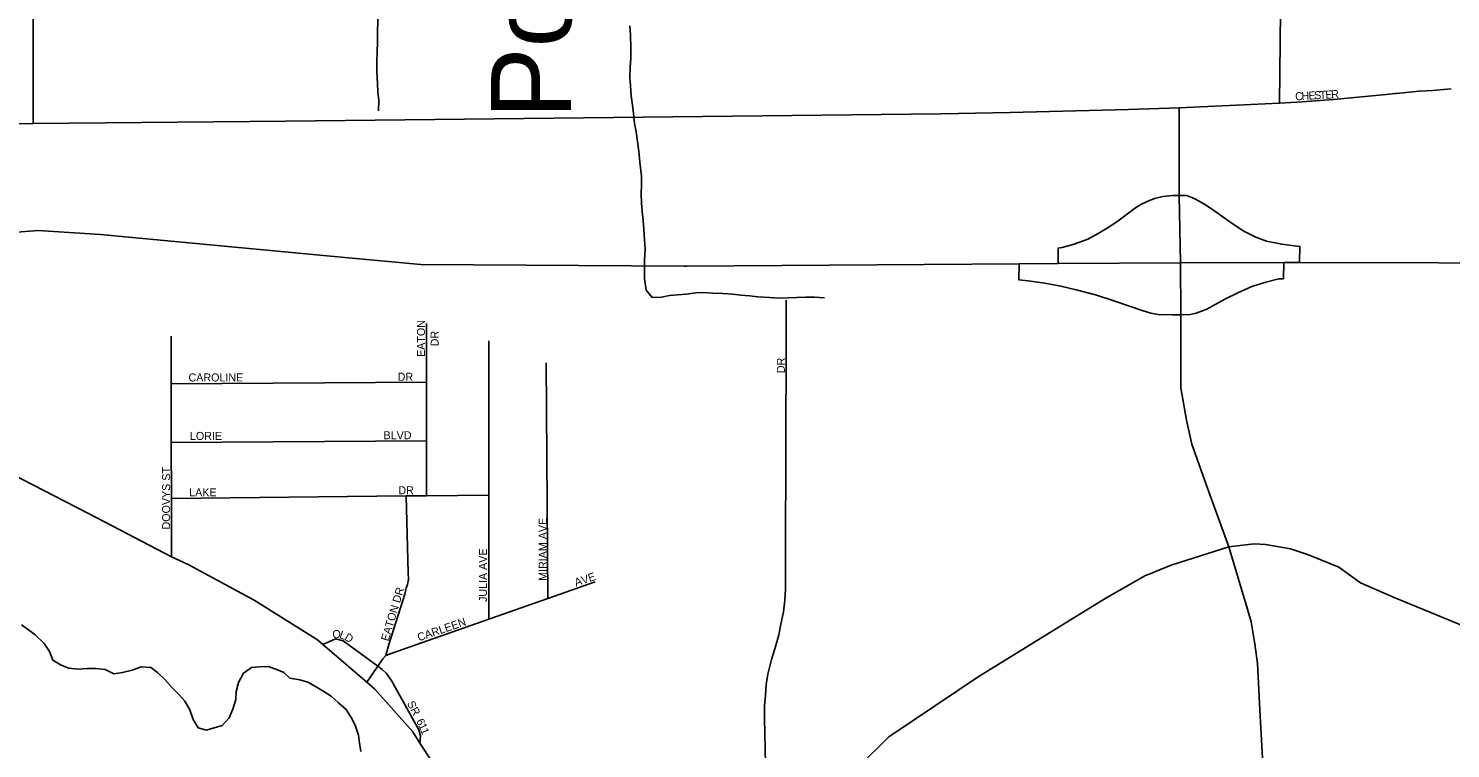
# Model space of a CAD drawing. Extents: x 1857828 to 2277390, y 930619 to 1324581.
# Drawn here: x 2092421 to 2101308, y 1259453 to 1263951 of the extents above; entities that cross this region are included whole.
import ezdxf

# ---------------------------------------------------------------- set-up
doc = ezdxf.new("R2010")
doc.units = 0
for name, color, linetype in [('GM_X_City_Street', 7, 'Continuous'), ('GM_X_City_Street_Text', 7, 'Continuous'), ('GM_X_Interchange_Ramps', 7, 'Continuous'), ('GM_X_Interstate_Route', 7, 'Continuous'), ('GM_X_Minor_River', 7, 'Continuous'), ('GM_X_Minor_River_Text', 7, 'Continuous'), ('GM_X_State_Route', 7, 'Continuous')]:
    doc.layers.add(name, color=color, linetype=linetype)

msp = doc.modelspace()

# ---------------------------------------------------------------- linework, layer by layer
at = {"layer": 'GM_X_City_Street'}
for points in [[(2092450.9, 1263357.8), (2092455, 1266822.7), (2092465.8, 1267109.9), (2092474.8, 1267330.7), (2092478.5, 1267413), (2092480.3, 1267453.2), (2092484.2, 1267475.3), (2092500, 1267527.6), (2092504, 1267539.6), (2092525.9, 1267579.9), (2092527.8, 1267583.6)], [(2100238.4, 1263484), (2100381.2, 1263492.4), (2100575.1, 1263507.2), (2100905.1, 1263538.6), (2100961.6, 1263544.1), (2100967.2, 1263544.6)], [(2100967.2, 1263544.6), (2101110.9, 1263558.3), (2101197.2, 1263563.2), (2101311.5, 1263574.4)], [(2099294.1, 1263445.4), (2099612.3, 1263454.3)], [(2092450.9, 1263357.8), (2094030.3, 1263371.3), (2098122.5, 1263416.9), (2098556.7, 1263424.8), (2099294.1, 1263445.4)], [(2089844.4, 1262454.3), (2090098.4, 1262886.3), (2090226.5, 1263033.6), (2090327.9, 1263141), (2090436, 1263217.8), (2090514.2, 1263258.4), (2090584.4, 1263288.8), (2090656.6, 1263315.3), (2090732.9, 1263331.7), (2090833.3, 1263346.2), (2090957.9, 1263354.8), (2092450.9, 1263357.8)], [(2097156.1, 1261989.7), (2097156.1, 1261990.2), (2097157, 1262253.1)], [(2094907.6, 1261031.9), (2094908, 1261375.4), (2094908.3, 1261740.3), (2094908.7, 1262107.2)], [(2093314.9, 1260651), (2093314.4, 1261014.2), (2093313.9, 1261365.1), (2093313.4, 1261729.9), (2093312.9, 1262028.7)], [(2095298, 1260260.7), (2095298, 1261036.2), (2095298, 1261998.5)], [(2097039.2, 1258790.9), (2097020.7, 1259641.1), (2097020.7, 1259719.6), (2097025.9, 1259783.3), (2097032, 1259853.5), (2097042.1, 1259917.6), (2097064.2, 1260009.8), (2097091, 1260095.4), (2097110.6, 1260162.1), (2097122.7, 1260230.3), (2097138.9, 1260306.5), (2097147, 1260378.6), (2097151.1, 1260448.8), (2097151.3, 1260675.3), (2097156.1, 1261989.7)], [(2095665.8, 1260389.9), (2095657.2, 1261861.8)], [(2093313.4, 1261729.9), (2094908.3, 1261740.3)], [(2093313.9, 1261365.1), (2094908, 1261375.4)], [(2093314.4, 1261014.2), (2094781, 1261030.5), (2094907.6, 1261031.9), (2095298, 1261036.2)], [(2094655, 1260033.8), (2094673.8, 1260102.6), (2094772.5, 1260417.3), (2094782.5, 1260455.3), (2094790.6, 1260477.4), (2094796.6, 1260509.5), (2094794.7, 1260549.5), (2094781, 1261030.5)], [(2094534.8, 1259866.9), (2094603.8, 1259966.6), (2094635.5, 1260012.4), (2094651.6, 1260032.5), (2094655, 1260033.8), (2094687.7, 1260046.4), (2095298, 1260260.7), (2095665.8, 1260389.9), (2095962.8, 1260494.2)], [(2094867.9, 1259486.9), (2094871.9, 1259533), (2094859.9, 1259569.1), (2094691.6, 1259874), (2094669.5, 1259906.1), (2094657.5, 1259924.2), (2094631.4, 1259946.3), (2094603.8, 1259966.6), (2094388.8, 1260124.9), (2094340.6, 1260137), (2094261.4, 1260102.7)]]:
    msp.add_lwpolyline(points, dxfattribs=at)
at = {"layer": 'GM_X_Interchange_Ramps'}
for points in [[(2099611.2, 1262907.2), (2099569.9, 1262906.8), (2099509, 1262900.5), (2099457.8, 1262888.8), (2099412.2, 1262870.3), (2099372.2, 1262850.4), (2099339.2, 1262830.6), (2099222.3, 1262741.9), (2099168.7, 1262706.6), (2099105.3, 1262669.8), (2099040.5, 1262634.4), (2098954.9, 1262602.9), (2098880.3, 1262582.6), (2098854.9, 1262579), (2098855.4, 1262482.6)], [(2100364.1, 1262489.4), (2100366, 1262588.2), (2100362.6, 1262588.5), (2100252.9, 1262602.5), (2100158.4, 1262622.2), (2100090.1, 1262647.8), (2100016.2, 1262684.4), (2099943.5, 1262732.1), (2099834.5, 1262809.9), (2099775.8, 1262848.1), (2099736.7, 1262872.6), (2099700.4, 1262891.6), (2099657.1, 1262907.7), (2099611.2, 1262907.2)], [(2098611.2, 1262480.3), (2098610.3, 1262380.5), (2098667.7, 1262374.9), (2098773.3, 1262359.5), (2098873.3, 1262341.2), (2098967.9, 1262318.7), (2099088.9, 1262286.8), (2099210, 1262246.5), (2099386.8, 1262186.2), (2099434.1, 1262172.8), (2099480, 1262165), (2099567.4, 1262162.1), (2099622.5, 1262162.6)], [(2099622.5, 1262162.6), (2099679.7, 1262163.2), (2099717, 1262171.9), (2099784.6, 1262197.6), (2099897.6, 1262260), (2099977.6, 1262299.7), (2100065.9, 1262338.2), (2100153, 1262366.9), (2100234.5, 1262385.9), (2100263.5, 1262387.7), (2100265.4, 1262489.1)]]:
    msp.add_lwpolyline(points, dxfattribs=at)
at = {"layer": 'GM_X_Interstate_Route'}
for points in [[(2099620.3, 1262487.3), (2100265.4, 1262489.1), (2100364.1, 1262489.4), (2102097.7, 1262484.9), (2102977.6, 1262480.3), (2105686.2, 1262452), (2107317.8, 1262429.3), (2107538.9, 1262424.8), (2107808.5, 1262432.9), (2108117.5, 1262464.3), (2108453.9, 1262535.9), (2108656.9, 1262579), (2108951, 1262683), (2109779.2, 1263060.7), (2111073.2, 1263647.4), (2111560.6, 1263867), (2111926.6, 1263983.8), (2112220.9, 1264053.7), (2112587.9, 1264093.8), (2112928, 1264105.1), (2113963, 1264130)], [(2090675.5, 1262026.8), (2090932.4, 1262214.8), (2091214.3, 1262375.4), (2091461.1, 1262481.7), (2091657, 1262555.8), (2091893.2, 1262615.3), (2092159.7, 1262662.9), (2092481.7, 1262687.8), (2092871.7, 1262664), (2094308.3, 1262528), (2094873.6, 1262477), (2096519.3, 1262465.6), (2096534.3, 1262465.7)], [(2096534.3, 1262465.7), (2098611.2, 1262480.3), (2098855.4, 1262482.6), (2099620.3, 1262487.3)]]:
    msp.add_lwpolyline(points, dxfattribs=at)
at = {"layer": 'GM_X_Minor_River'}
for points in [[(2094581.7, 1264348.2), (2094584.3, 1264298), (2094587.1, 1264231.7), (2094589.9, 1264165.4), (2094594.6, 1264115.2), (2094599.2, 1264063), (2094604, 1264000.7), (2094602.9, 1263924.3), (2094601.6, 1263868.1), (2094600.3, 1263803.7), (2094599, 1263743.4), (2094597.8, 1263683.1), (2094602.7, 1263604.8), (2094605.3, 1263554.6), (2094610, 1263500.3), (2094608.8, 1263436)], [(2096179.6, 1263968), (2096182.3, 1263911.8), (2096185.3, 1263827.4), (2096186, 1263767.1), (2096180.7, 1263706.7), (2096179.5, 1263644.4), (2096184.1, 1263592.2), (2096186.9, 1263529.9), (2096195.6, 1263471.7), (2096202.3, 1263419.6), (2096209, 1263357.3), (2096217.7, 1263305.2), (2096226.4, 1263245), (2096235.2, 1263184.8), (2096242.1, 1263116.5), (2096251.2, 1263028.2), (2096251.8, 1262975.9), (2096250.5, 1262917.6), (2096251.2, 1262861.4), (2096255.8, 1262807.1), (2096262.5, 1262750.9), (2096267.2, 1262696.7), (2096270, 1262630.4), (2096274.7, 1262572.2), (2096271.5, 1262503.8), (2096270.3, 1262441.5), (2096270.9, 1262389.3), (2096281.8, 1262315), (2096318.5, 1262271.2), (2096376.8, 1262271.9), (2096426.9, 1262282.5), (2096477.1, 1262287), (2096533.3, 1262291.7), (2096591.5, 1262298.4), (2096641.6, 1262300.9), (2096697.9, 1262297.5), (2096760.3, 1262294.2), (2096822.6, 1262290.9), (2096872.9, 1262285.4), (2096927.2, 1262280), (2096979.5, 1262274.5), (2097051.9, 1262269.3), (2097118.3, 1262266), (2097168.4, 1262268.6), (2097222.7, 1262269.2), (2097278.9, 1262271.8), (2097333.2, 1262272.4), (2097395.5, 1262269.1)], [(2092377, 1260225.6), (2092421.6, 1260193.9), (2092464.2, 1260162.2), (2092519.1, 1260108.6), (2092551.8, 1260058.7), (2092574.6, 1260004.6), (2092625.2, 1259973.1), (2092673.6, 1259955.5), (2092732, 1259948.1), (2092790.2, 1259952.8), (2092842.4, 1259953.4), (2092900.8, 1259946), (2092955.4, 1259918.4), (2093009.5, 1259927.1), (2093069.6, 1259941.8), (2093125.6, 1259962.5), (2093185.9, 1259959.2), (2093228.5, 1259927.5), (2093273.2, 1259883.8), (2093322.1, 1259830.1), (2093364.8, 1259786.3), (2093399.4, 1259748.5), (2093430.2, 1259694.6), (2093451, 1259634.5), (2093481.8, 1259582.6), (2093534.2, 1259567.1), (2093582.2, 1259581.7), (2093632.3, 1259596.3), (2093675.9, 1259645.1), (2093699.4, 1259699.6), (2093716.8, 1259758.1), (2093720.2, 1259808.4), (2093733.5, 1259864.8), (2093765, 1259923.4), (2093814.8, 1259958.1), (2093865, 1259962.7), (2093919.2, 1259965.3), (2093967.6, 1259947.8), (2094018.1, 1259928.2), (2094054.7, 1259892.5), (2094117.1, 1259881.1), (2094167.5, 1259867.6), (2094214, 1259840), (2094266.6, 1259808.4), (2094313.2, 1259778.8), (2094357.9, 1259737.1), (2094406.6, 1259697.4), (2094437.4, 1259647.5), (2094462, 1259599.5), (2094482.9, 1259535.4), (2094489.5, 1259485.3), (2094498.2, 1259433.1)]]:
    msp.add_lwpolyline(points, dxfattribs=at)
at = {"layer": 'GM_X_State_Route'}
for points in [[(2100238.4, 1263484), (2100246, 1264251.4)], [(2099620.3, 1262487.3), (2099611.2, 1262907.2), (2099612.3, 1263454.3)], [(2099612.3, 1263454.3), (2100238.4, 1263484)], [(2099622.5, 1262059.4), (2099622.5, 1262162.6), (2099620.3, 1262487.3)], [(2099781, 1261101.6), (2099689.9, 1261353.9), (2099656.6, 1261503), (2099622.5, 1261705.9), (2099622.5, 1262059.4)], [(2091780, 1261444.1), (2092852.4, 1260890.7), (2093314.9, 1260651), (2093420.2, 1260601.6), (2093831.2, 1260378.5), (2094227.3, 1260132.1), (2094261.4, 1260102.7), (2094534.8, 1259866.9), (2094585.1, 1259823.4), (2094822.4, 1259556), (2094867.9, 1259486.9), (2095983.2, 1257795.1)], [(2099921.3, 1260713.4), (2099781, 1261101.6)], [(2099467.4, 1260560.1), (2099567.4, 1260600.3), (2099921.3, 1260713.4), (2100079.9, 1260731.2), (2100151, 1260727.1), (2100223.4, 1260714.8), (2100306.8, 1260699.8), (2100408, 1260667), (2100440, 1260654.1)], [(2100042.2, 1260309.5), (2099921.3, 1260713.4)], [(2100440, 1260654.1), (2100608.9, 1260586.3), (2100745.5, 1260487.4), (2100954.9, 1260396), (2101649.5, 1260110.2), (2102180.9, 1259884.8)], [(2098369, 1259908.5), (2098382.2, 1259917.3), (2099149.6, 1260390.2), (2099401, 1260533.3), (2099440.1, 1260549.1), (2099467.4, 1260560.1)], [(2100113.8, 1259735.9), (2100100.4, 1259983.4), (2100085.4, 1260106.5), (2100062.1, 1260243.2), (2100042.2, 1260309.5)], [(2095210.7, 1257006), (2095283.3, 1257083.2), (2095507.1, 1257321.1), (2095709.5, 1257522.5), (2095983.2, 1257795.1), (2096571.5, 1258346.4), (2096891.6, 1258646.6), (2097039.2, 1258790.9), (2097359.8, 1259104.4), (2097607.2, 1259337.4), (2097797.2, 1259525.9), (2098369, 1259908.5)], [(2100183.5, 1258473), (2100163.3, 1258832.4), (2100118.2, 1259654), (2100113.8, 1259735.9)]]:
    msp.add_lwpolyline(points, dxfattribs=at)

# ---------------------------------------------------------------- texts
at = {"layer": 'GM_X_City_Street_Text'}
for s, rotation, p in [('C', 3.20677, (2100337.7, 1263501.2)), ('H', 3.19317, (2100377.3, 1263503.5)), ('E', 3.17074, (2100421.2, 1263505.9)), ('S', 3.17074, (2100456.3, 1263507.9)), ('T', 3.21689, (2100491.5, 1263509.8)), ('E', 3.27975, (2100526.7, 1263511.8)), ('R', 4.82893, (2100563.4, 1263513.9)), ('EATON', 90, (2094899.2, 1261899.1)), ('DR', 90, (2094984.3, 1261965.1)), ('DR', 90, (2097147.7, 1261797.8)), ('CAROLINE', 0.00001, (2093421.5, 1261745.7)), ('DR', 0.00001, (2094728.3, 1261750)), ('LORIE', 0.00001, (2093430.3, 1261380.5)), ('BLVD', 0.00001, (2094640.3, 1261384.8)), ('DOOVYS ST', 90, (2093306.5, 1260821)), ('LAKE', 0.00001, (2093425.8, 1261027.8)), ('DR', 0.00001, (2094732.6, 1261041)), ('MIRIAM AVE', 90, (2095660.4, 1260499.9)), ('JULIA AVE', 90, (2095286.4, 1260367.9)), ('AVE', 18.4398, (2095842.9, 1260464.8)), ('EATON DR', 73.38219, (2094670.8, 1260119.8)), ('CARLEEN', 18.99424, (2094861.6, 1260121.6)), ('O', 359.47537, (2094320.6, 1260142.9)), ('L', 342.05755, (2094360.6, 1260143.1)), ('D', 330.77558, (2094391.7, 1260133.3)), ('SR', 298.07173, (2094785, 1259734.3)), ('6', 296.39753, (2094842.3, 1259624.1)), ('1', 295.05652, (2094855.8, 1259596.8)), ('1', 291.67391, (2094868.6, 1259569.6))]:
    msp.add_text(s, height=50, rotation=rotation, dxfattribs=at).set_placement(p)
at = {"layer": 'GM_X_Minor_River_Text'}
msp.add_text('Powdermaker', height=500.288, rotation=89.98915, dxfattribs=at).set_placement((2095812.5, 1263386.2))

doc.saveas('drawing.dxf')
